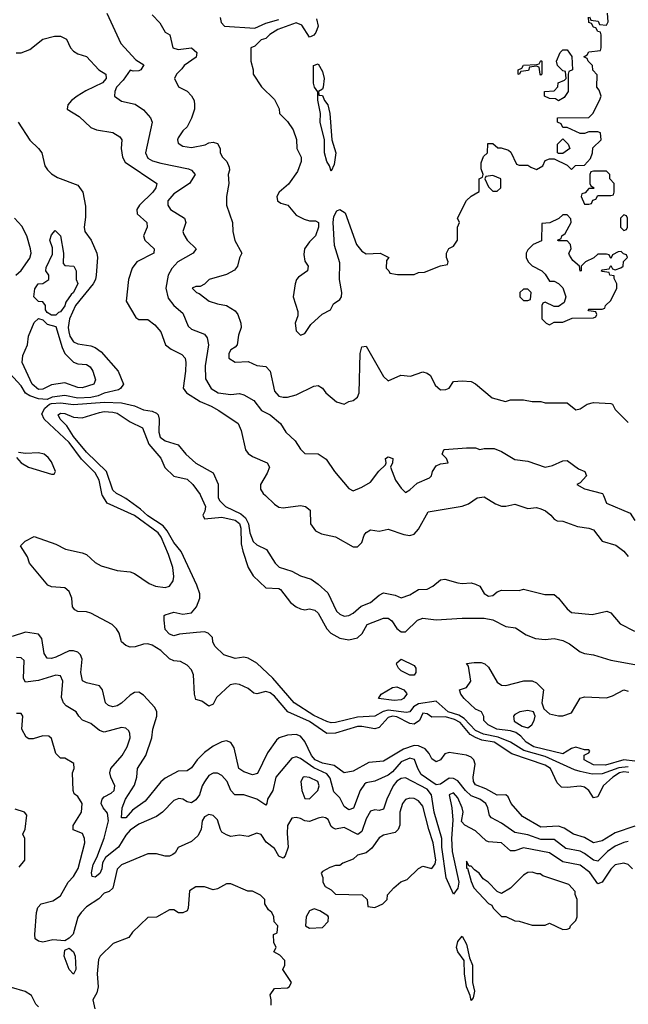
# Model space of a CAD drawing. Header units: inches. Extents: x 2348352 to 2479776, y 460422 to 613655.
# Tile 419 of 590: x 2407184 to 2409970, y 567670 to 572180. Entities that reach past the tile are written whole.
import ezdxf

# ---------------------------------------------------------------- set-up
doc = ezdxf.new("R2010")
doc.units = ezdxf.units.IN
doc.header["$MEASUREMENT"] = 0
doc.layers.add('C4506', color=7, linetype='Continuous')
doc.layers.add('C4507', color=7, linetype='Continuous')

msp = doc.modelspace()

# ---------------------------------------------------------------- linework, layer by layer
at = {"layer": 'C4506', "color": 4}
for points, elevation in [([(2409972.1, 568732.1), (2409950, 568734.5), (2409930, 568729.8), (2409899.5, 568710), (2409855.5, 568670), (2409830, 568620.9), (2409810, 568616), (2409789.4, 568650), (2409770, 568665.1), (2409749.6, 568669.6), (2409690, 568662.4), (2409664.7, 568664.7), (2409644.4, 568684.4), (2409614, 568750), (2409590, 568765.4), (2409436.6, 568816.6), (2409356.2, 568870), (2409300.2, 568880.2), (2409270, 568891.4), (2409246, 568906), (2409200.6, 568960.6), (2409174.3, 568974.3), (2409132.9, 568987.1), (2409070, 568985.1), (2409050, 569000.9), (2409030, 569003.7), (2409014.4, 568970), (2408990, 568952.4), (2408970, 568956.2), (2408910, 568986.9), (2408890, 568989), (2408870, 568983.1), (2408830, 568937.6), (2408810, 568931.2), (2408750, 568943.1), (2408730, 568942.4), (2408630, 568911.9), (2408590, 568909.7), (2408510, 568965.6), (2408411.8, 569010), (2408350, 569081.6), (2408330, 569096.9), (2408310, 569102.9), (2408270, 569092.7), (2408255.5, 569095.5), (2408230, 569116), (2408190, 569135.1), (2408170, 569138), (2408146.9, 569133.1), (2408084.7, 569075.3), (2408070, 569045.2), (2408050, 569035.3), (2408018, 569058), (2407990, 569066), (2407984.5, 569090), (2407978.9, 569178.9), (2407970, 569202), (2407950, 569224), (2407919.5, 569239.5), (2407890, 569243.7), (2407870, 569251.8), (2407830, 569289.7), (2407790, 569314.3), (2407770, 569320.5), (2407750, 569319.7), (2407712.7, 569307.3), (2407690, 569305.1), (2407670, 569313.6), (2407649.6, 569330), (2407638.7, 569370), (2407627.3, 569390), (2407607.3, 569410), (2407510, 569462), (2407490, 569468.3), (2407449.7, 569469.7), (2407436.3, 569476.3), (2407425.1, 569490), (2407422.9, 569530), (2407410, 569561.2), (2407390, 569578), (2407330, 569581.6), (2407313.2, 569590), (2407229.4, 569690), (2407219.5, 569719.5), (2407188, 569770), (2407209.1, 569790.9), (2407250, 569812), (2407350, 569777.1), (2407393.8, 569753.8), (2407470, 569738.4), (2407490, 569730.4), (2407530, 569693.4), (2407557.5, 569677.5), (2407630, 569656.3), (2407690, 569650.4), (2407710, 569643), (2407777.2, 569597.2), (2407805.8, 569585.8), (2407850, 569579.3), (2407870, 569585.5), (2407887, 569610), (2407889.6, 569630), (2407884.7, 569670), (2407865.1, 569730), (2407831.9, 569810), (2407818.5, 569830), (2407710, 569908.4), (2407584.6, 569964.6), (2407562.3, 570000)], 76), ([(2409970, 568757), (2409927.1, 568752.9), (2409850, 568725.5), (2409804.8, 568724.8), (2409750, 568736.1), (2409723.7, 568743.7), (2409590, 568805.2), (2409492.2, 568832.2), (2409430.6, 568870.6), (2409373.6, 568893.6), (2409307.7, 568907.7), (2409270, 568924), (2409219.3, 568979.3), (2409193.6, 568993.6), (2409146, 569010), (2409090, 569058.4), (2409010, 569046.6), (2408987.1, 569032.9), (2408970, 569009.6), (2408953.9, 569006.1), (2408870, 569017.3), (2408848.6, 569011.4), (2408810, 568989.7), (2408730, 568985.1), (2408630, 568961.3), (2408610, 568959.7), (2408590, 568965.4), (2408530, 568992.9), (2408439.7, 569050), (2408343.1, 569163.1), (2408270, 569232.7), (2408230, 569256), (2408210, 569259.3), (2408170, 569253.2), (2408118, 569270), (2408078, 569310), (2408068, 569330), (2408066, 569350), (2408046, 569370), (2408030, 569375.3), (2407993.6, 569373.6), (2407914.8, 569365.2), (2407890, 569358), (2407870, 569366), (2407850, 569386), (2407846, 569430), (2407846, 569450), (2407850, 569454), (2407890, 569466), (2407930, 569457.3), (2407970, 569462.8), (2407993.2, 569490), (2408009.2, 569530), (2408009.2, 569550), (2407995.1, 569590), (2407923.8, 569743.8), (2407890, 569785.1), (2407859.1, 569839.1), (2407840.9, 569860.9), (2407770, 569907.6), (2407737.4, 569937.4), (2407670, 569986.3), (2407644.9, 570000)], 72), ([(2408012, 570000), (2408034, 569950), (2408032, 569928), (2408022, 569910), (2408030, 569894), (2408110, 569901.3), (2408170, 569887.4), (2408190, 569871.8), (2408196.2, 569850), (2408198.3, 569778.3), (2408204.9, 569744.9), (2408230.5, 569670), (2408252.3, 569632.3), (2408310, 569577.3), (2408370, 569574), (2408378, 569570), (2408424, 569510), (2408450, 569490.7), (2408470, 569480.7), (2408490, 569477.3), (2408510, 569480.7), (2408534.6, 569474.6), (2408550, 569461), (2408590.3, 569390.3), (2408608, 569370), (2408650, 569346.4), (2408690, 569339.5), (2408730, 569348), (2408751.5, 569368.5), (2408774, 569410), (2408850, 569439.1), (2408870, 569439.1), (2408886.9, 569426.9), (2408910, 569391), (2408930, 569376), (2408950, 569376), (2409005.2, 569430), (2409030, 569439.1), (2409090, 569430.8), (2409210, 569438.8), (2409310, 569439.1), (2409350.4, 569430.4), (2409410, 569400.7), (2409453.7, 569393.7), (2409502.5, 569362.5), (2409545.5, 569345.5), (2409590, 569341), (2409630, 569346), (2409670, 569336), (2409701.4, 569321.4), (2409750, 569284.7), (2409770, 569276), (2409810, 569270.7), (2409890, 569246), (2410000, 569225.8)], 72), ([(2408091.8, 570000), (2408091.8, 569991.8), (2408098.2, 569978.2), (2408126, 569950), (2408196.6, 569916.6), (2408217.9, 569897.9), (2408231.4, 569870), (2408237.7, 569830), (2408252.7, 569790), (2408270, 569774.4), (2408313.7, 569753.7), (2408352.7, 569690), (2408371.5, 569671.5), (2408430, 569653.4), (2408470, 569632.4), (2408517.5, 569617.5), (2408550, 569594.8), (2408594.9, 569554.9), (2408634, 569470), (2408650, 569456.3), (2408670, 569448), (2408690, 569450.6), (2408710, 569462), (2408746.5, 569493.5), (2408790, 569510.5), (2408830, 569544), (2408850, 569554), (2408903.5, 569543.5), (2408930, 569531.3), (2408970, 569544.7), (2409009.6, 569570.4), (2409050, 569570.6), (2409075.6, 569584.4), (2409110, 569614), (2409130, 569617.3), (2409190, 569601), (2409210, 569598), (2409250, 569601), (2409270, 569594.8), (2409290, 569584.7), (2409310, 569551.3), (2409330, 569538.8), (2409350, 569542.8), (2409370, 569558.8), (2409390, 569566.8), (2409470, 569566), (2409490, 569571.3), (2409587.5, 569547.5), (2409630, 569546.8), (2409650.5, 569530.5), (2409690, 569480.7), (2409710, 569464), (2409804.7, 569455.3), (2409872, 569470), (2409890, 569462.8), (2409932.3, 569412.3), (2409998.7, 569378.7)], 76), ([(2408309.2, 570000), (2408350, 569961), (2408370, 569947.3), (2408390, 569944), (2408470, 569954), (2408492, 569950), (2408513, 569933), (2408514.8, 569870), (2408538.5, 569838.5), (2408565.2, 569825.2), (2408630, 569810.8), (2408710, 569766), (2408730, 569764.7), (2408750, 569784.7), (2408760.7, 569819.3), (2408770, 569831), (2408790, 569842.8), (2408830, 569837.3), (2408870, 569846.8), (2408942, 569822), (2408970, 569817.3), (2408990, 569823), (2409010, 569846), (2409054, 569926), (2409210, 569951), (2409238, 569962), (2409278, 569990), (2409310, 569994.8), (2409362, 569962), (2409390, 569951), (2409410, 569951), (2409450, 569961), (2409510, 569941), (2409550, 569944.7), (2409570, 569938.8), (2409591, 569930), (2409616, 569910), (2409630, 569891.3), (2409644.5, 569884.5), (2409670, 569882.8), (2409738, 569858), (2409790, 569850.7), (2409810, 569842.8), (2409850, 569791), (2409912.3, 569772.3), (2409950, 569746), (2409970, 569721)], 84), ([(2409856, 570000), (2409870, 569964.7), (2409979.1, 569919.1), (2410000, 569885.7)], 88), ([(2410000, 568486.1), (2409910, 568455.4), (2409850, 568418.3), (2409810, 568409.6), (2409770, 568433.3), (2409719, 568450), (2409676.6, 568476.6), (2409650, 568486), (2409570, 568481.3), (2409485.2, 568530), (2409433.2, 568590), (2409420.2, 568620.2), (2409410, 568629), (2409370, 568627.6), (2409317.3, 568657.3), (2409270, 568675.1), (2409261.3, 568690), (2409260.5, 568710), (2409269.6, 568770), (2409263.6, 568790), (2409250, 568802.4), (2409230, 568811), (2409150, 568823.6), (2409130, 568817), (2409110, 568789.4), (2409090, 568780.9), (2409070, 568794), (2409058, 568818), (2409039.8, 568839.8), (2409010, 568854.3), (2408990, 568855.4), (2408941.2, 568838.8), (2408850, 568783.6), (2408782.8, 568777.2), (2408710, 568737.2), (2408670, 568729.4), (2408623.3, 568763.3), (2408570, 568773.8), (2408535.8, 568790), (2408519.8, 568810), (2408490, 568874), (2408470, 568897.4), (2408450, 568905.1), (2408410, 568903), (2408371, 568890), (2408360.3, 568879.7), (2408318.8, 568821.2), (2408272.5, 568727.5), (2408250, 568720.9), (2408210, 568734.5), (2408187, 568750), (2408165.4, 568845.4), (2408150, 568869.2), (2408130, 568876), (2408110, 568872.3), (2408070, 568852), (2408030, 568823.7), (2407996.3, 568790), (2407970, 568753.2), (2407950, 568739), (2407910, 568738), (2407850, 568705.6), (2407830, 568689.5), (2407759, 568601), (2407700.5, 568559.5), (2407670, 568524.5), (2407650, 568524), (2407652.3, 568570), (2407667.8, 568610), (2407710, 568673.4), (2407720.4, 568710), (2407722.6, 568750), (2407761.7, 568810), (2407789.3, 568890), (2407794, 568930), (2407811.8, 568990), (2407812, 569010), (2407802.7, 569030), (2407750, 569085.2), (2407730, 569099.3), (2407710, 569098), (2407690, 569086.6), (2407650.3, 569049.7), (2407630, 569037), (2407610, 569032.3), (2407590, 569039.3), (2407577.2, 569050), (2407563.7, 569110), (2407550, 569129.2), (2407490, 569142), (2407472, 569152), (2407464.2, 569190), (2407469.5, 569250), (2407462.7, 569270), (2407450, 569282.7), (2407430, 569289.5), (2407410, 569289.6), (2407350, 569259.7), (2407330, 569253.3), (2407310, 569255.1), (2407296.1, 569276.1), (2407285.6, 569345.6), (2407270, 569366), (2407210, 569375.1), (2407150, 569355.1)], 84), ([(2409970, 568415.8), (2409950, 568411.2), (2409910, 568394.7), (2409874.9, 568370), (2409830, 568325.1), (2409810, 568329.6), (2409770, 568361.3), (2409750, 568371.3), (2409684.1, 568384.1), (2409630, 568424.2), (2409570, 568424.8), (2409510, 568445.7), (2409450, 568456.3), (2409390, 568499.6), (2409343.6, 568523.6), (2409334.5, 568534.5), (2409327.6, 568570), (2409318.4, 568590), (2409290, 568609.6), (2409250, 568625.1), (2409224, 568650), (2409190, 568693.2), (2409170, 568704.5), (2409150, 568705.6), (2409110, 568678.7), (2409090, 568675.1), (2409022.3, 568722.3), (2409006.3, 568750), (2408991, 568791), (2408970, 568797.6), (2408930, 568781.3), (2408890, 568734.7), (2408870, 568719.7), (2408810, 568692.3), (2408770, 568684.5), (2408761.7, 568678.3), (2408742, 568650), (2408711.7, 568568.3), (2408690, 568560.7), (2408670, 568576), (2408650, 568615.1), (2408622.6, 568642.6), (2408605, 568705), (2408590, 568725.1), (2408530, 568752.7), (2408470, 568796.2), (2408450, 568803.7), (2408430, 568797.2), (2408356.3, 568710), (2408342, 568650), (2408318.8, 568610), (2408316, 568590), (2408310, 568582), (2408269.5, 568609.5), (2408210, 568629.3), (2408168.7, 568630), (2408150, 568648.7), (2408133.6, 568690), (2408110, 568717.2), (2408090, 568729.2), (2408070, 568729.2), (2408050, 568717.2), (2408030, 568689.2), (2408019.3, 568670), (2408007.7, 568630), (2407990, 568606.6), (2407970, 568593.2), (2407950, 568597.2), (2407930, 568609.3), (2407912, 568612), (2407890, 568603.7), (2407837.3, 568550), (2407810.3, 568529.7), (2407730, 568494.5), (2407690, 568467), (2407670, 568444.5), (2407635.8, 568390), (2407577.4, 568342.6), (2407562.3, 568317.7), (2407559.5, 568290), (2407551.4, 568268.6), (2407530, 568252.7), (2407515.3, 568255.3), (2407512.5, 568272.5), (2407519.6, 568310), (2407537.7, 568342.3), (2407570, 568431), (2407591.1, 568510), (2407586, 568546), (2407566.6, 568570), (2407557, 568590), (2407560.9, 568610), (2407570, 568620.7), (2407602.5, 568637.5), (2407616, 568650), (2407619, 568670), (2407601.2, 568710), (2407597.2, 568730), (2407601.2, 568750), (2407652.3, 568810), (2407676, 568850), (2407689, 568890), (2407688.7, 568910), (2407683.1, 568923.1), (2407670, 568935.3), (2407650, 568937.2), (2407570, 568916), (2407550, 568924), (2407510, 568956), (2407472.1, 568972.1), (2407454, 568990), (2407442, 569010), (2407397, 569037), (2407385.2, 569050), (2407375.1, 569075.1), (2407380.9, 569150), (2407370, 569174), (2407350, 569178), (2407270, 569152.8), (2407210, 569146), (2407202, 569162), (2407204.7, 569244.7), (2407190, 569257.2), (2407170, 569258)], 88), ([(2410000, 568783.1), (2409950.2, 568789.8), (2409865.9, 568765.9), (2409810, 568767.1), (2409768.7, 568790), (2409768.4, 568811.6), (2409790, 568822), (2409794, 568830), (2409790, 568835.3), (2409770, 568835.3), (2409730, 568848), (2409710, 568842), (2409670, 568817.2), (2409537.2, 568850), (2409502, 568870), (2409478.3, 568898.3), (2409454.8, 568914.8), (2409430, 568922.9), (2409368.7, 568930), (2409329.2, 568950), (2409309, 568970), (2409308.7, 568988.7), (2409298, 569010), (2409270, 569022), (2409219, 569070), (2409204, 569090), (2409198, 569110), (2409230, 569121), (2409249, 569150), (2409238, 569218), (2409228.7, 569231.3), (2409264, 569236), (2409296, 569236), (2409314, 569230), (2409330, 569214), (2409370, 569144.7), (2409390, 569131), (2409410, 569130.8), (2409491.3, 569151.3), (2409530, 569152), (2409550, 569142), (2409582, 569110), (2409574.8, 569050), (2409583.5, 569023.5), (2409610, 569001), (2409651.1, 568991.1), (2409670, 568991), (2409710, 569004.7), (2409750, 569072), (2409770, 569078), (2409870, 569073.4), (2409897.6, 569082.4), (2409950, 569110.7), (2409970, 569104.7)], 68), ([(2409989.3, 568290), (2409968.7, 568310), (2409950, 568317), (2409910, 568309.3), (2409890, 568289.2), (2409850, 568229.2), (2409830, 568221.2), (2409793.4, 568273.4), (2409750, 568308), (2409670, 568322.4), (2409610, 568364.2), (2409490, 568387.3), (2409450, 568372.7), (2409430, 568373.2), (2409390, 568409.4), (2409330, 568414), (2409318.7, 568418.7), (2409270, 568464.5), (2409222, 568490), (2409206.6, 568506.6), (2409214.5, 568550), (2409209.5, 568570), (2409190, 568616), (2409170, 568638), (2409150.7, 568629.3), (2409162.3, 568570), (2409166.6, 568513.4), (2409160.8, 568430), (2409164.1, 568370), (2409193.6, 568230), (2409190, 568201.2), (2409170, 568174), (2409136.4, 568250), (2409115.7, 568390), (2409116, 568430), (2409080.6, 568550), (2409069.8, 568630), (2409050, 568656), (2408950, 568707.8), (2408930, 568704.7), (2408910, 568691.3), (2408893.7, 568670), (2408864.4, 568610), (2408850, 568564), (2408830, 568557.2), (2408810, 568561.2), (2408790, 568555.3), (2408770, 568519), (2408750, 568461.2), (2408732, 568448), (2408670, 568479.6), (2408630, 568472.3), (2408617.5, 568477.5), (2408610, 568484), (2408596.3, 568516.3), (2408584.5, 568524.5), (2408570, 568527), (2408550, 568522.9), (2408510, 568507.6), (2408489.6, 568509.6), (2408470, 568521.2), (2408450, 568525.2), (2408430, 568522), (2408410.6, 568489.4), (2408408.1, 568451.9), (2408413, 568390), (2408398.8, 568350), (2408390, 568339), (2408370, 568348.7), (2408350, 568384), (2408312.3, 568412.3), (2408290, 568448), (2408270, 568454), (2408230, 568439), (2408190, 568444), (2408150, 568439.3), (2408130, 568446), (2408110, 568459), (2408102.7, 568470), (2408090, 568515.3), (2408070, 568535.3), (2408050, 568539), (2408030, 568528.7), (2408018.8, 568510), (2408014, 568470), (2407998.7, 568441.3), (2407970, 568416), (2407910, 568388), (2407896.3, 568363.7), (2407884.5, 568355.5), (2407870, 568349.2), (2407850, 568349.2), (2407810, 568359), (2407770, 568359), (2407650, 568309), (2407630, 568288.7), (2407610, 568202), (2407593.2, 568186.8), (2407570, 568179), (2407546.6, 568153.4), (2407490, 568117), (2407466, 568090), (2407450, 568068.7), (2407428.4, 567991.6), (2407410, 567972.7), (2407390, 567961.2), (2407335.3, 567964.7), (2407290, 567954), (2407270, 567959), (2407255.3, 567970), (2407254, 567990), (2407261.2, 568090), (2407266.8, 568113.2), (2407282, 568130), (2407335.9, 568144.1), (2407370, 568167.3), (2407406, 568230), (2407430, 568254.8), (2407452.1, 568292.1), (2407482.7, 568410), (2407481.2, 568430), (2407472, 568452), (2407429.2, 568469.2), (2407429, 568489), (2407466.6, 568550), (2407469.3, 568589.3), (2407450, 568622), (2407434, 568634), (2407429, 568649), (2407425.2, 568730), (2407432.7, 568750), (2407432.5, 568772.5), (2407390, 568798), (2407370, 568798), (2407350, 568818), (2407330, 568888), (2407318, 568898), (2407290, 568899.3), (2407245.6, 568885.6), (2407226, 568886), (2407213.6, 568893.6), (2407194, 568930), (2407199, 568990), (2407190, 569002), (2407170, 569001.2)], 92), ([(2407181.2, 568298.8), (2407208, 568330), (2407208, 568430), (2407198, 568450), (2407208.4, 568471.6), (2407216.4, 568536.4), (2407206, 568550), (2407163.7, 568563.7)], 96), ([(2408334.6, 567665.4), (2408335.3, 567690), (2408330, 567714), (2408350, 567742), (2408410, 567744.7), (2408418, 567750), (2408428, 567770), (2408388.9, 567828.9), (2408398, 567850), (2408398, 567870), (2408374.6, 567894.6), (2408348, 567910), (2408358, 567930), (2408347.3, 567952.7), (2408346, 567990), (2408362, 567998), (2408366, 568030), (2408348.4, 568048.4), (2408348, 568070), (2408338, 568090), (2408323.1, 568103.1), (2408306, 568130), (2408306, 568150), (2408286, 568170), (2408250, 568188), (2408228.4, 568188.4), (2408150, 568221.2), (2408130, 568221.2), (2408090, 568199), (2408070, 568194), (2408030, 568208.7), (2407990, 568208), (2407962, 568190), (2407954.8, 568110), (2407950, 568098), (2407931.1, 568088.9), (2407911.1, 568088.9), (2407890, 568102), (2407870, 568102), (2407810, 568069), (2407770, 568068), (2407699.6, 568000.4), (2407683.6, 567976.4), (2407611.6, 567948.4), (2407552, 567890), (2407545.4, 567874.6), (2407538.8, 567810), (2407542.8, 567750), (2407536.8, 567723.2), (2407518.8, 567690), (2407527.3, 567650)], 96), ([(2407270, 567658), (2407258, 567670), (2407238, 567710), (2407209.3, 567729.3), (2407146.8, 567746.8)], 96)]:
    msp.add_lwpolyline(points, dxfattribs=dict(at, elevation=elevation))
for points, elevation in [([(2408970, 569178), (2408930, 569198), (2408918, 569210), (2408908.4, 569228.4), (2408910, 569234), (2408930, 569251.3), (2408990, 569222), (2408998, 569210), (2408998, 569190), (2408990, 569178)], 68), ([(2408898.5, 569061.5), (2408826, 569070), (2408838, 569090), (2408890, 569121), (2408910, 569124.7), (2408942, 569110), (2408954.8, 569094.8), (2408956, 569090), (2408941, 569070), (2408930, 569064.5)], 68), ([(2409510, 569016), (2409474, 569010), (2409450, 568998), (2409444.7, 568990), (2409447.3, 568967.3), (2409483.5, 568943.5), (2409510, 568936), (2409528.7, 568950), (2409539, 568970), (2409544, 568990), (2409535.3, 569010)], 68), ([(2408488, 568712), (2408482, 568710), (2408471.3, 568690), (2408476, 568650), (2408490, 568612), (2408510, 568611.3), (2408549, 568650), (2408555.6, 568670), (2408549, 568690), (2408510, 568709.2)], 92), ([(2408970, 568614), (2408950, 568608.7), (2408936, 568590), (2408923.8, 568550), (2408924, 568490), (2408916, 568470), (2408903.5, 568456.5), (2408850, 568445.2), (2408830, 568433.2), (2408795.2, 568384.8), (2408770, 568364), (2408730, 568353.2), (2408710, 568335.3), (2408663.6, 568316.4), (2408650, 568306), (2408630, 568306), (2408603.6, 568296.4), (2408570, 568278), (2408564.7, 568270), (2408571.3, 568251.3), (2408572, 568230), (2408582, 568210), (2408610, 568194), (2408630, 568174), (2408751.6, 568171.6), (2408774, 568150), (2408778, 568118), (2408810, 568114), (2408830, 568122), (2408846, 568130), (2408866, 568150), (2408868.4, 568171.6), (2408896.4, 568203.6), (2408929, 568231), (2408958, 568242), (2409010, 568292), (2409030, 568302), (2409070, 568291.3), (2409086, 568314), (2409089.3, 568330.7), (2409077.4, 568410), (2409056.2, 568470), (2409030, 568578), (2409010, 568602), (2408990, 568613.2)], 96), ([(2409230, 568326), (2409230, 568294), (2409234, 568294), (2409250, 568232), (2409262.8, 568202.8), (2409330, 568132), (2409344.7, 568124.7), (2409352, 568110), (2409390, 568072), (2409410, 568072), (2409450, 568052), (2409471.1, 568051.1), (2409530, 568032), (2409590, 568032), (2409610, 568042), (2409670, 568012), (2409690, 568014), (2409702, 568018), (2409706, 568030), (2409730, 568054), (2409735.3, 568070), (2409735.3, 568150), (2409727.3, 568172.7), (2409727.3, 568187.3), (2409698, 568218), (2409578, 568258), (2409567.3, 568267.3), (2409552.7, 568267.3), (2409530, 568275.3), (2409510, 568274), (2409490, 568262), (2409430, 568202), (2409390, 568178), (2409370, 568186), (2409328, 568230), (2409305.2, 568245.2), (2409288, 568270), (2409265.2, 568285.2), (2409250, 568302), (2409242, 568302)], 96), ([(2408532.7, 568107.3), (2408510, 568098), (2408496, 568070), (2408492, 568030), (2408510, 568018), (2408570, 568022), (2408595.3, 568050), (2408598, 568070), (2408594.6, 568074.6), (2408558, 568098)], 96), ([(2409250, 567688), (2409246.6, 567710), (2409229.6, 567750), (2409220.7, 567810), (2409219.3, 567870), (2409189.7, 567909.7), (2409184.2, 567930), (2409190, 567958), (2409210, 567982), (2409230, 567944.7), (2409243.4, 567883.4), (2409256.4, 567850), (2409257.3, 567770), (2409266, 567730), (2409259.6, 567700.4)], 92), ([(2407430, 567808), (2407410, 567828.7), (2407387, 567890), (2407390, 567918), (2407410, 567926.8), (2407430, 567910.8), (2407438.4, 567890), (2407440.7, 567830)], 92)]:
    msp.add_lwpolyline(points, close=True, dxfattribs=dict(at, elevation=elevation))
at = {"layer": 'C4507', "color": 4}
for points, elevation in [([(2407582.8, 572210), (2407647.3, 572070), (2407715.5, 571995.5), (2407752.3, 571972.3), (2407738.8, 571950), (2407730, 571945.1), (2407704.1, 571944.1), (2407690, 571949), (2407657.6, 571902.4), (2407627.7, 571870), (2407618.8, 571850), (2407618, 571830), (2407650, 571806.8), (2407713.2, 571793.2), (2407750, 571766.8), (2407782.8, 571730), (2407790.8, 571710), (2407760.5, 571570), (2407770, 571544.9), (2407792.4, 571532.4), (2407830, 571522.4), (2407956.7, 571496.7), (2407971, 571490), (2407986.8, 571470), (2407962, 571430), (2407890, 571382), (2407862, 571350), (2407862, 571330), (2407874, 571310), (2407938.8, 571270), (2407944, 571250), (2407931, 571210), (2407935.3, 571195.3), (2407951, 571170), (2407991.3, 571130), (2407978, 571110), (2407907.3, 571070), (2407879.9, 571040.1), (2407863.8, 571010), (2407852.2, 570950), (2407863.7, 570903.7), (2407890, 570870.8), (2407930, 570836), (2407955.9, 570775.9), (2407970, 570762.8), (2408030, 570738.8), (2408042.5, 570722.5), (2408048, 570690), (2408033.7, 570593.7), (2408034, 570534), (2408060.7, 570490), (2408092, 570470), (2408150, 570462.4), (2408190, 570467.7), (2408210, 570462), (2408256.1, 570436.1), (2408291, 570390), (2408331.3, 570370), (2408378, 570330), (2408402, 570290), (2408444.7, 570250), (2408470, 570212), (2408490, 570192), (2408550, 570191.3), (2408586.4, 570166.4), (2408624.7, 570110), (2408690, 570032), (2408710, 570022), (2408750, 570038), (2408790, 570061), (2408827.6, 570112.4), (2408859, 570141), (2408862, 570150), (2408858, 570170), (2408870, 570178), (2408892, 570170), (2408891.3, 570150), (2408882, 570130), (2408904.4, 570070), (2408930, 570034), (2408950, 570014.8), (2408970, 570026), (2409003.3, 570056.7), (2409059.3, 570080.7), (2409069.2, 570090.8), (2409074, 570110), (2409090, 570136), (2409110, 570146), (2409146, 570150), (2409138, 570170), (2409118, 570190), (2409126, 570210), (2409129.3, 570210.7), (2409230, 570218), (2409270, 570218), (2409290, 570211.3), (2409310, 570216), (2409355.3, 570215.3), (2409390, 570202), (2409450, 570166), (2409510, 570158), (2409590, 570130.7), (2409622.5, 570137.5), (2409670, 570158.8), (2409690, 570161), (2409742.5, 570122.5), (2409771.3, 570110), (2409778, 570090), (2409750, 570058), (2409734, 570050), (2409770, 570031.3), (2409852, 570010), (2409856, 570000)], 88), ([(2407790, 572202), (2407825.4, 572165.4), (2407850, 572122), (2407871.3, 572110), (2407884.7, 572050), (2407910, 572043), (2407970, 572050.3), (2407994.4, 572030), (2407991.7, 572008.3), (2407936.3, 571970), (2407926.2, 571953.8), (2407901, 571930), (2407892, 571910), (2407911.6, 571871.6), (2407950, 571852), (2407971.1, 571831.1), (2407982, 571810), (2407984.7, 571790), (2407984.7, 571770), (2407970.7, 571729.3), (2407950.7, 571689.3), (2407931.3, 571670), (2407910, 571638), (2407906, 571630), (2407910, 571614), (2407930, 571601), (2407970, 571594.8), (2408033.2, 571606.8), (2408050, 571616), (2408070, 571618), (2408090, 571612), (2408102, 571590), (2408102, 571570), (2408112, 571550), (2408132, 571530), (2408143.6, 571503.6), (2408144.7, 571490), (2408138, 571470), (2408141, 571430), (2408130.8, 571370), (2408130.5, 571330), (2408158, 571250), (2408159.1, 571210), (2408168.2, 571168.2), (2408201, 571110), (2408190.7, 571089.3), (2408181, 571050), (2408167.1, 571032.9), (2408130, 571013.2), (2408052, 570990), (2408030, 570968), (2408010, 570958), (2407990, 570958), (2407974, 570950), (2407994, 570930), (2408006, 570926), (2408051.1, 570891.1), (2408090, 570878), (2408130, 570871), (2408170, 570846), (2408182.8, 570830), (2408196.3, 570790), (2408197.3, 570770), (2408185.8, 570734.2), (2408178.8, 570690), (2408170, 570679), (2408150, 570668), (2408141, 570650), (2408142, 570630), (2408170, 570611.3), (2408230, 570614), (2408270, 570596), (2408310.6, 570590.6), (2408330.4, 570570.4), (2408350, 570478), (2408370, 570454.8), (2408390, 570450.8), (2408410, 570450.8), (2408450, 570462), (2408530, 570501), (2408550, 570504.7), (2408570, 570492), (2408584.7, 570470), (2408634, 570430), (2408670, 570418), (2408690, 570431.3), (2408710, 570436), (2408730, 570451.3), (2408738, 570470), (2408742.9, 570650), (2408750, 570682), (2408770, 570684.7), (2408850, 570544.7), (2408870, 570526), (2408929.1, 570550.9), (2408972.9, 570547.1), (2409030, 570566), (2409050, 570561), (2409064.7, 570550), (2409086.4, 570506.4), (2409110, 570484.7), (2409134.6, 570485.4), (2409150, 570492), (2409170, 570522), (2409210, 570526), (2409250, 570522), (2409270, 570512), (2409347.1, 570447.1), (2409408.4, 570431.6), (2409430, 570438), (2409490, 570438), (2409530, 570431.3), (2409570, 570431.3), (2409590, 570424.7), (2409690, 570424.7), (2409730, 570392), (2409750, 570398), (2409782, 570418), (2409810, 570426), (2409890, 570421), (2409898, 570418), (2409910, 570394), (2409970, 570334)], 92), ([(2408102, 572190), (2408106.4, 572166.4), (2408122, 572150), (2408259.7, 572140.3), (2408310, 572163.8), (2408370, 572180.5)], 96), ([(2408542.9, 572182.9), (2408550.6, 572150), (2408538.9, 572121.1), (2408530, 572108.7), (2408518, 572102), (2408510, 572099), (2408475.1, 572155.1), (2408450, 572164.7), (2408366, 572134), (2408328.4, 572111.6), (2408310, 572093.2), (2408290, 572088), (2408261, 572059), (2408242, 572050), (2408242, 571990), (2408252, 571950), (2408252, 571930), (2408291.6, 571871.6), (2408350, 571814), (2408371.6, 571771.6), (2408374, 571750), (2408410, 571714), (2408435.3, 571675.3), (2408451.1, 571631.1), (2408452, 571590), (2408472, 571550), (2408472, 571530), (2408455.3, 571484.7), (2408414.4, 571425.6), (2408371.3, 571390), (2408361, 571370), (2408364.7, 571350), (2408379.8, 571339.8), (2408410.7, 571330.7), (2408450, 571284.7), (2408486, 571266), (2408510, 571258), (2408538, 571258), (2408552, 571250), (2408551.1, 571228.9), (2408538, 571190), (2408510, 571162), (2408487.3, 571130), (2408484.5, 571104.5), (2408490, 571074), (2408504.7, 571050), (2408502, 571030), (2408459.8, 571000.2), (2408450.6, 570989.4), (2408444.9, 570970), (2408436.3, 570910), (2408456.9, 570843.1), (2408456.9, 570823.1), (2408444.7, 570790), (2408450, 570754), (2408470, 570734), (2408490, 570742), (2408516.4, 570783.6), (2408569.1, 570830.9), (2408606, 570850), (2408621.2, 570878.8), (2408650, 570898), (2408657.2, 570910), (2408659.3, 570930), (2408648.7, 570990), (2408650, 571066), (2408625.2, 571145.2), (2408619.3, 571250), (2408621.5, 571278.5), (2408636, 571304), (2408650, 571310.8), (2408674.6, 571294.6), (2408726.4, 571150), (2408750, 571118.8), (2408770, 571106.8), (2408834, 571110), (2408874, 571090), (2408863.6, 571076.4), (2408862, 571042), (2408874, 571030), (2408878, 571018), (2408912.7, 571012.7), (2408990, 571012), (2409010, 571022), (2409036.4, 571023.6), (2409110, 571052), (2409142, 571058), (2409146, 571070), (2409138, 571090), (2409138, 571110), (2409148.9, 571131.1), (2409170, 571142), (2409188, 571170), (2409188, 571230), (2409198, 571250), (2409188, 571270), (2409230, 571351.3), (2409250, 571371), (2409287.3, 571392.7), (2409288, 571450), (2409302, 571458), (2409306, 571470), (2409296.4, 571496.4), (2409296.4, 571523.6), (2409307.3, 571552.7), (2409326, 571570), (2409327.3, 571612.7), (2409350, 571612), (2409372.7, 571592.7), (2409387.3, 571592.7), (2409422, 571582), (2409432.7, 571572.7), (2409458, 571518), (2409470, 571514), (2409510, 571514), (2409523.6, 571503.6), (2409550, 571494), (2409578, 571510), (2409590, 571534), (2409610, 571542), (2409630, 571542), (2409690, 571514), (2409710, 571494), (2409728.4, 571511.6), (2409770, 571514), (2409796.4, 571543.6), (2409806, 571570), (2409807.3, 571592.7), (2409846, 571630), (2409842, 571662), (2409830, 571666), (2409790, 571666), (2409770, 571658), (2409750, 571658), (2409690, 571686), (2409670, 571686), (2409662, 571702), (2409646, 571710), (2409646, 571730), (2409790, 571732), (2409808, 571750), (2409838, 571810), (2409846, 571830), (2409836.4, 571856.4), (2409826, 571870), (2409827.3, 571927.3), (2409808.4, 571948.4), (2409806, 571970), (2409786, 571990), (2409782, 572002), (2409766, 572010), (2409782, 572018), (2409790, 572032), (2409842, 572038), (2409846, 572050), (2409846, 572110), (2409842, 572122), (2409830, 572126), (2409822, 572142), (2409810, 572146), (2409802, 572162), (2409790, 572166), (2409788.4, 572191.6)], 96), ([(2409792.7, 572192.7), (2409798, 572178), (2409832.7, 572172.7), (2409838, 572158), (2409870, 572154), (2409878, 572170), (2409875.3, 572210)], 96), ([(2407168.5, 572028.5), (2407190, 572027.3), (2407230, 572043.8), (2407290, 572090.4), (2407344, 572104), (2407370, 572104), (2407398, 572090), (2407416, 572050), (2407430, 572036), (2407450, 572022.8), (2407490, 572011.3), (2407546, 571950), (2407578.8, 571930), (2407580.5, 571910), (2407563, 571890), (2407486.1, 571853.9), (2407447.7, 571830), (2407421, 571810), (2407404.7, 571790), (2407402, 571770), (2407456.1, 571736.1), (2407510, 571686), (2407534.8, 571674.8), (2407610, 571662.8), (2407642.8, 571642.8), (2407650.8, 571630), (2407647.7, 571590), (2407654, 571550), (2407666.6, 571526.6), (2407811, 571430), (2407807.7, 571410), (2407793, 571390), (2407733, 571330), (2407720.7, 571310), (2407721, 571290), (2407766, 571250), (2407766.8, 571230), (2407750.8, 571190), (2407757.3, 571170), (2407798.8, 571130), (2407798, 571110), (2407720.7, 571070), (2407698.8, 571041.2), (2407682, 570990), (2407671.3, 570890), (2407715.3, 570815.3), (2407730, 570806), (2407770, 570806), (2407802, 570782), (2407830.7, 570750), (2407851, 570690), (2407878, 570670), (2407925.8, 570645.8), (2407940.7, 570630), (2407944.9, 570610), (2407943, 570570), (2407932.5, 570492.5), (2407948, 570470), (2408010, 570430.4), (2408061, 570410), (2408096, 570390), (2408184.7, 570330), (2408197.6, 570297.6), (2408217.1, 570210), (2408230, 570193.4), (2408250, 570179.3), (2408317.3, 570150), (2408326.8, 570130), (2408317.5, 570102.5), (2408286, 570050), (2408286, 570030), (2408298.8, 570010), (2408309.2, 570000)], 84), ([(2407176.5, 571710), (2407230, 571628.2), (2407270.2, 571590.2), (2407284.9, 571570), (2407299.5, 571510), (2407311.5, 571491.5), (2407330, 571473), (2407356.7, 571456.7), (2407450, 571422), (2407472.7, 571390), (2407485.2, 571325.2), (2407485.2, 571274.8), (2407479.1, 571230), (2407482, 571210), (2407510.7, 571170), (2407537.1, 571110), (2407540.4, 571090), (2407534.4, 571010), (2407531.1, 570990), (2407520.8, 570970), (2407439.3, 570870), (2407412, 570810), (2407405.2, 570770), (2407408.2, 570750), (2407414, 570730), (2407430, 570704.9), (2407450, 570695.3), (2407510, 570686.4), (2407530, 570678.4), (2407557.6, 570657.6), (2407634.9, 570570), (2407658.8, 570510), (2407646, 570490), (2407635.8, 570484.2), (2407570, 570469.4), (2407543.1, 570456.9), (2407510, 570448.7), (2407450, 570446), (2407390, 570458.9), (2407332, 570450), (2407310, 570439.6), (2407270, 570442.6), (2407230, 570457.3), (2407209.8, 570469.8), (2407190, 570502), (2407139.1, 570559.1)], 76), ([(2407166, 571010), (2407190, 571030.6), (2407230, 571087.3), (2407235.8, 571110), (2407234, 571130), (2407216.9, 571190), (2407194, 571234), (2407160.7, 571270)], 76), ([(2407562.3, 570000), (2407561.4, 570001.4), (2407548.4, 570070), (2407530, 570104.2), (2407467.4, 570167.4), (2407410, 570243.5), (2407296.2, 570350), (2407285.6, 570374.4), (2407299.7, 570400.3), (2407320.7, 570419.3), (2407330, 570422), (2407370, 570424.4), (2407430, 570417.1), (2407572.1, 570427.9), (2407650, 570424.2), (2407710, 570410.5), (2407750, 570393), (2407790, 570386.4), (2407810, 570377.1), (2407817.1, 570370), (2407823.1, 570350), (2407820.3, 570290), (2407827.1, 570267.1), (2407850, 570250.4), (2407910, 570233), (2407944, 570190), (2407990, 570148.4), (2408070, 570104.9), (2408092.1, 570052.1), (2408091.8, 570000)], 76), ([(2407644.9, 570000), (2407626.6, 570010), (2407610, 570024.5), (2407581.6, 570110), (2407490, 570198.7), (2407429.8, 570270), (2407400.1, 570320.1), (2407369.6, 570350), (2407359.5, 570370), (2407370, 570377), (2407390, 570375.2), (2407430, 570359.5), (2407470, 570355.5), (2407550, 570380.9), (2407570, 570384.6), (2407610, 570382.6), (2407630, 570378), (2407690, 570337.1), (2407746, 570310), (2407775.2, 570235.2), (2407830, 570170.8), (2407847.9, 570127.9), (2407890, 570088.2), (2407950, 570074.8), (2407976, 570050), (2408010, 570004.7), (2408012, 570000)], 72), ([(2407170, 570174), (2407191.3, 570150), (2407224.7, 570130), (2407330, 570098), (2407342, 570098), (2407348, 570110), (2407330, 570155.3), (2407314.8, 570174.8), (2407295.3, 570190), (2407270, 570195.1), (2407210, 570193.2), (2407178, 570198)], 84)]:
    msp.add_lwpolyline(points, dxfattribs=dict(at, elevation=elevation))
for points, elevation in [([(2409650, 571808), (2409636.4, 571816.4), (2409610, 571818), (2409586, 571830), (2409586, 571850), (2409630, 571854), (2409648, 571872), (2409649, 571891), (2409678, 571902), (2409686, 571910), (2409682, 571942), (2409670, 571946), (2409646, 571970), (2409642, 571990), (2409658, 572030), (2409670, 572042), (2409690, 572042), (2409711.6, 572011.6), (2409714, 571950), (2409698, 571942), (2409694, 571930), (2409694, 571850), (2409676.9, 571823.1)], 96), ([(2408610, 571486), (2408602, 571510), (2408589.4, 571529.4), (2408579, 571570), (2408579, 571630), (2408559.3, 571710), (2408560.9, 571750), (2408549.2, 571810.8), (2408548.9, 571848.9), (2408534, 571870), (2408529.3, 571889.3), (2408529.5, 571970.5), (2408550, 571978), (2408570, 571942), (2408577.1, 571910), (2408573, 571870), (2408570, 571862), (2408552, 571850), (2408554, 571834), (2408570, 571832), (2408578.8, 571810), (2408594.9, 571790), (2408604, 571750), (2408613.4, 571630), (2408630.7, 571570), (2408623.6, 571516.4)], 96), ([(2409570, 571926), (2409566, 571930), (2409562, 571962), (2409550, 571966), (2409518, 571962), (2409512.7, 571947.3), (2409478, 571942), (2409471.1, 571928.9), (2409466, 571930), (2409466, 571950), (2409482, 571958), (2409490, 571972), (2409550, 571974), (2409562, 571978), (2409570, 571992), (2409574, 571990), (2409574, 571930)], 96), ([(2409650, 571566), (2409646, 571570), (2409646, 571610), (2409670, 571634), (2409694, 571610), (2409702, 571590), (2409670, 571566)], 96), ([(2409350, 571466), (2409318, 571462), (2409314, 571450), (2409330, 571414), (2409350, 571394), (2409370, 571394), (2409386, 571410), (2409386, 571450)], 96), ([(2409870, 571486), (2409810, 571486), (2409798, 571482), (2409794, 571470), (2409794, 571430), (2409798, 571418), (2409814, 571410), (2409810, 571406), (2409790, 571406), (2409772.7, 571387.3), (2409758, 571382), (2409754, 571370), (2409770, 571334), (2409790, 571334), (2409802, 571338), (2409807.3, 571352.7), (2409822, 571358), (2409830, 571374), (2409890, 571374), (2409902, 571378), (2409906, 571390), (2409906, 571430), (2409886, 571450), (2409886, 571470)], 96), ([(2409690, 571286), (2409670, 571286), (2409651.6, 571268.4), (2409611.1, 571248.9), (2409574, 571246), (2409572.7, 571167.3), (2409534, 571150), (2409510, 571126), (2409502, 571110), (2409502, 571090), (2409512, 571070), (2409530, 571052), (2409574, 571030), (2409590, 571014), (2409610, 570982), (2409630, 570982), (2409651.1, 570971.1), (2409670.9, 570950.9), (2409684.7, 570910), (2409676, 570884), (2409650, 570866), (2409630, 570866), (2409590, 570886), (2409578, 570882), (2409574, 570870), (2409574, 570810), (2409594, 570790), (2409610, 570782), (2409630, 570794), (2409670, 570794), (2409712.7, 570812.7), (2409810, 570814), (2409822, 570818), (2409826, 570830), (2409822, 570842), (2409790, 570846), (2409786, 570850), (2409790, 570854), (2409850, 570854), (2409862, 570858), (2409866, 570870), (2409890, 570894), (2409918, 570950), (2409918, 570970), (2409906, 570994), (2409906, 571006), (2409886, 571010), (2409882, 571022), (2409850, 571026), (2409846, 571030), (2409850, 571034), (2409882, 571038), (2409890, 571054), (2409898, 571038), (2409910, 571034), (2409936.4, 571043.6), (2409946, 571050), (2409947.3, 571072.7), (2409966, 571090), (2409962, 571102), (2409947.3, 571107.3), (2409938, 571118), (2409923.6, 571116.4), (2409898, 571102), (2409890, 571086), (2409882, 571102), (2409870, 571106), (2409830, 571106), (2409811.6, 571088.4), (2409774, 571070), (2409754, 571050), (2409754, 571030), (2409750, 571028), (2409746, 571050), (2409716.4, 571076.4), (2409700.4, 571100.4), (2409698, 571110), (2409708, 571130), (2409706, 571150), (2409690, 571166), (2409650, 571166), (2409646, 571170), (2409662, 571178), (2409666, 571190), (2409680.4, 571199.6), (2409708, 571250), (2409707.3, 571267.3)], 96), ([(2409950, 571286), (2409934, 571270), (2409934, 571230), (2409950, 571214), (2409962, 571218), (2409966, 571230), (2409966, 571270), (2409962, 571282)], 96), ([(2407330, 570826), (2407310, 570838), (2407302, 570850), (2407302, 570870), (2407290, 570888), (2407270, 570889), (2407249.3, 570910), (2407253.6, 570946.4), (2407268, 570970), (2407290, 570972), (2407318, 570990), (2407318, 571010), (2407304, 571030), (2407305.2, 571045.2), (2407334.6, 571105.4), (2407334.6, 571134.6), (2407322, 571170), (2407330, 571194), (2407346, 571214), (2407370.8, 571190), (2407384.7, 571110), (2407383.6, 571063.6), (2407390, 571054), (2407432, 571050), (2407442, 571030), (2407442, 570990), (2407450.7, 570970.7), (2407430.5, 570930), (2407419.1, 570920.9), (2407394.6, 570885.4), (2407390, 570869), (2407370, 570842), (2407361, 570839), (2407350, 570826)], 72), ([(2409510, 570946), (2409490, 570946), (2409474, 570930), (2409474, 570910), (2409490, 570894), (2409510, 570894), (2409522, 570898), (2409526, 570930)], 96), ([(2407470, 570493.6), (2407450, 570495.6), (2407390, 570516), (2407330, 570507.6), (2407290, 570487.4), (2407270, 570486.2), (2407241.3, 570510), (2407196, 570610), (2407198.6, 570641.4), (2407219, 570690), (2407224, 570730), (2407250, 570792), (2407270, 570811.3), (2407290, 570804.7), (2407310, 570784.7), (2407350, 570774), (2407377.7, 570677.7), (2407390.3, 570650.3), (2407430, 570610.6), (2407450, 570604), (2407490, 570600.7), (2407506, 570590), (2407518.8, 570570), (2407530.6, 570530), (2407522.8, 570510)], 72)]:
    msp.add_lwpolyline(points, close=True, dxfattribs=dict(at, elevation=elevation))

doc.saveas('drawing.dxf')
